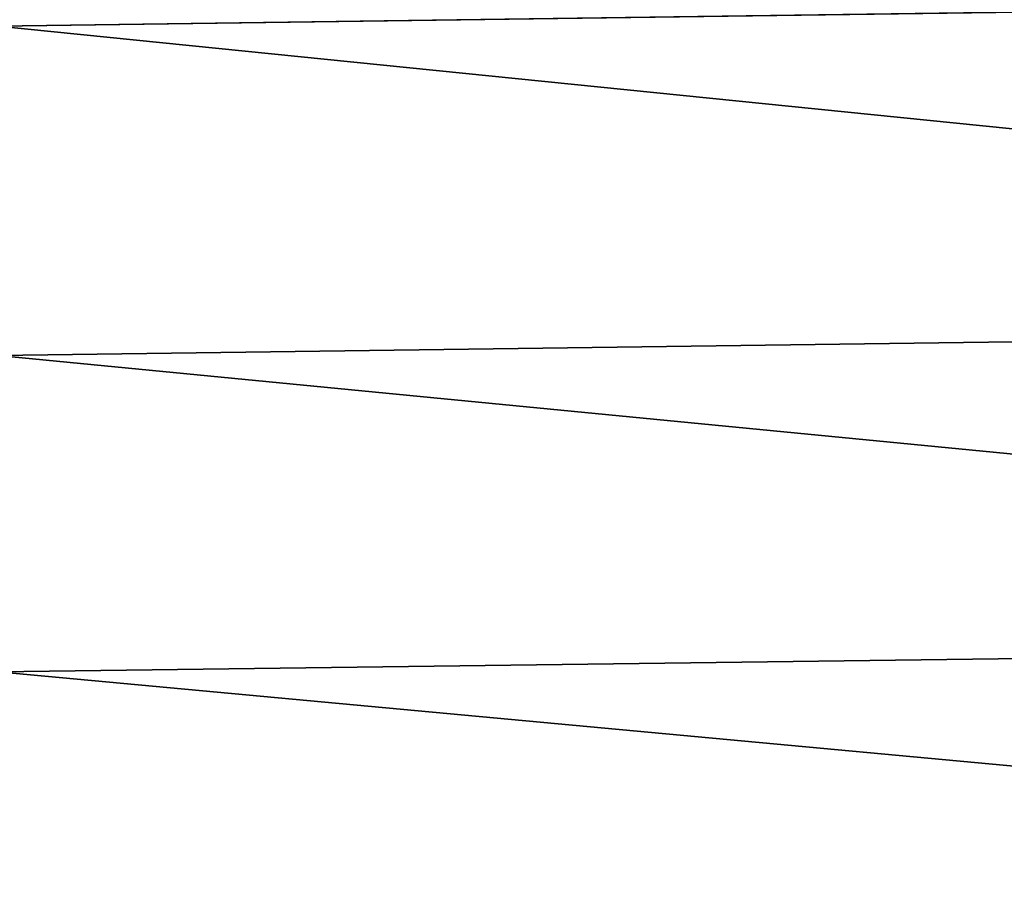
# Model space of a CAD drawing. Header units: metres. Extents: x -2 to 78, y -85 to 85.
# Tile 297 of 500: x 39.98 to 43.16, y 8.84 to 11.64. Entities that reach past the tile are written whole.
import ezdxf

# ---------------------------------------------------------------- set-up
doc = ezdxf.new("R2010")
doc.units = ezdxf.units.M
doc.layers.add('solid_20004802', color=7, linetype='CONTINUOUS')

msp = doc.modelspace()

# ---------------------------------------------------------------- linework, layer by layer
at = {"layer": 'solid_20004802'}
for points in [[(49.188503, 11.745598, -22.234831), (39.908051, 11.616742, -22.090265), (39.908051, 12.720394, -22.867546)], [(49.188503, 11.745282, 22.2346), (39.908051, 12.720394, 22.867546), (39.908051, 11.616742, 22.090265)], [(49.188503, 11.745598, -22.234831), (49.188503, 10.677442, -21.413134), (39.908051, 11.616742, -22.090265)], [(49.188503, 10.677131, 21.412882), (49.188503, 11.745282, 22.2346), (39.908051, 11.616742, 22.090265)], [(49.188503, 10.677442, -21.413134), (39.908051, 10.552559, -21.259769), (39.908051, 11.616742, -22.090265)], [(49.188503, 10.677131, 21.412882), (39.908051, 11.616742, 22.090265), (39.908051, 10.552559, 21.259769)], [(49.188503, 10.677442, -21.413134), (49.188503, 9.650757, -20.540169), (39.908051, 10.552559, -21.259769)], [(49.188503, 9.650452, 20.539898), (49.188503, 10.677131, 21.412882), (39.908051, 10.552559, 21.259769)], [(49.188503, 9.650757, -20.540169), (39.908051, 9.530407, -20.378056), (39.908051, 10.552559, -21.259769)], [(49.188503, 9.650452, 20.539898), (39.908051, 10.552559, 21.259769), (39.908051, 9.530407, 20.378056)], [(49.188503, 9.650757, -20.540169), (49.188503, 8.668002, -19.618031), (39.908051, 9.530407, -20.378056)], [(49.188503, 8.667705, 19.617739), (49.188503, 9.650452, 20.539898), (39.908051, 9.530407, 20.378056)], [(49.188503, 8.668002, -19.618031), (39.908051, 8.552751, -19.447248), (39.908051, 9.530407, -20.378056)], [(49.188503, 8.667705, 19.617739), (39.908051, 9.530407, 20.378056), (39.908051, 8.552751, 19.447248)]]:
    msp.add_3dface(points, dxfattribs=at)

doc.saveas('drawing.dxf')
